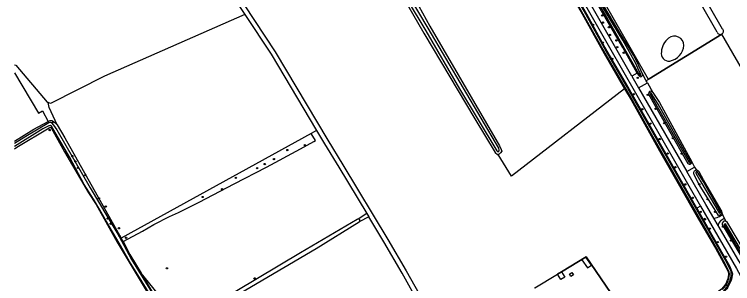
# Model space of a CAD drawing. Extents: x 140000 to 143000, y 403500 to 406000.
# Drawn here: x 140000 to 140448.3, y 404486.5 to 404654.9 of the extents above; entities that cross this region are included whole.
import ezdxf

# ---------------------------------------------------------------- set-up
doc = ezdxf.new("R2010")
doc.units = 0
for name, color, linetype in [('gg-afsc-erfafscheiding', 7, 'Continuous'), ('gg-afsc-hekwerk', 7, 'Continuous'), ('gg-bbg-gedigitaliseerde bijgebouw', 7, 'Continuous'), ('gg-bbg-luifel en loopbrug', 7, 'Continuous'), ('gg-bbg-overig bouwwerk', 7, 'Continuous'), ('gg-knt-bronhoudergrens', 7, 'Continuous'), ('gg-knt-verharding', 7, 'Continuous'), ('gg-knt-verharding nz', 7, 'Continuous'), ('gg-kntw-bovenkant insteek waterloop', 7, 'Continuous'), ('gg-kntw-waterlijn', 7, 'Continuous'), ('gt-grn-groengrens', 7, 'Continuous'), ('gt-grn-weggrens', 7, 'Continuous'), ('gt-symb-boom', 7, 'Continuous'), ('gt-symb-lichtmast', 7, 'Continuous')]:
    doc.layers.add(name, color=color, linetype=linetype)

# ---------------------------------------------------------------- blocks, each defined once
blk = doc.blocks.new('gt0-BOOM')
at = {"layer": 'gt-symb-boom'}
for radius in [0.4, 0.2]:
    blk.add_circle((0, 0), radius, dxfattribs=at)
blk = doc.blocks.new('gt0-LMAST')
at = {"layer": 'gt-symb-lichtmast'}
for p, q in [((-0.18, 0.17), (-0.45, 0.44)), ((-0.01, 0.25), (-0.01, 0.62)), ((0.17, 0.17), (0.44, 0.44)), ((-0.26, 0), (-0.63, 0)), ((-0.18, -0.18), (-0.45, -0.45)), ((-0.01, -0.25), (-0.01, -0.63)), ((0.44, -0.45), (0.17, -0.18)), ((0.24, 0), (0.62, 0))]:
    blk.add_line(p, q, dxfattribs=at)
blk.add_circle((-0.01, 0), 0.25, dxfattribs=at)

msp = doc.modelspace()

# ---------------------------------------------------------------- linework, layer by layer
at = {"layer": 'gg-afsc-erfafscheiding'}
for p, q in [((140395.71, 404614.2), (140394.35, 404613.32)), ((140395.07, 404612.04), (140394.35, 404613.32)), ((140395.07, 404612.04), (140398.54, 404605.92)), ((140424.55, 404559.41), (140425.64, 404557.4)), ((140441.55, 404530.68), (140441.87, 404529.76)), ((140443.02, 404527.36), (140443.94, 404525.55))]:
    msp.add_line(p, q, dxfattribs=at)
for points in [[(140422.68, 404563.13), (140423.23, 404561.83), (140424.55, 404559.41)], [(140324.81, 404483.78), (140324.74, 404483.92), (140338.93, 404492.44)]]:
    msp.add_lwpolyline(points, dxfattribs=at)
at = {"layer": 'gg-afsc-hekwerk'}
for p, q in [((140396.17, 404614.5), (140441.46, 404642.39)), ((140324.74, 404483.92), (140338.93, 404492.44)), ((140338.93, 404492.44), (140341.5, 404493.98))]:
    msp.add_line(p, q, dxfattribs=at)
msp.add_lwpolyline([(140341.5, 404493.98), (140356.78, 404503.17), (140375.26, 404476.33)], dxfattribs=at)
at = {"layer": 'gg-bbg-gedigitaliseerde bijgebouw'}
msp.add_lwpolyline([(140346.35, 404492.54), (140347.97, 404493.57), (140349, 404491.95), (140347.38, 404490.92), (140346.35, 404492.54)], dxfattribs=at)
at = {"layer": 'gg-bbg-luifel en loopbrug'}
msp.add_line((140341.5, 404493.98), (140338.93, 404492.44), dxfattribs=at)
msp.add_lwpolyline([(140341.5, 404493.98), (140343.56, 404490.55), (140340.99, 404489.01), (140338.93, 404492.44)], dxfattribs=at)
at = {"layer": 'gg-bbg-overig bouwwerk'}
msp.add_lwpolyline([(140357.61, 404496.33), (140360.08, 404498.03), (140356.67, 404502.99), (140354.19, 404501.3), (140357.61, 404496.33)], dxfattribs=at)
at = {"layer": 'gg-knt-bronhoudergrens'}
for p, q in [((140395.71, 404614.2), (140311.14, 404762.64)), ((140188.49, 404582.24), (140185.13, 404580.39)), ((140185.13, 404580.39), (140066.73, 404515))]:
    msp.add_line(p, q, dxfattribs=at)
for points in [[(140086.68, 404737.35), (140110.31, 404705.06), (140136.87, 404670.73), (140162.81, 404631.48), (140195.57, 404576.19), (140205.04, 404560.79), (140233.17, 404514.21), (140244.54, 404494.47), (140255.3, 404475.3), (140265.8, 404457.3), (140274.81, 404442.14), (140283.84, 404426.12), (140294.25, 404408.46), (140307.48, 404386.5)], [(140441.46, 404642.39), (140396.17, 404614.5), (140395.71, 404614.2)], [(140067.98, 404512.77), (140079.95, 404519.33), (140087.02, 404523.41), (140096.73, 404528.56), (140102.35, 404531.06), (140115.23, 404537.5), (140137.15, 404548.84), (140157.29, 404559.41), (140178.48, 404570.76), (140186.89, 404575.37), (140187.95, 404575.9), (140185.13, 404580.39)]]:
    msp.add_lwpolyline(points, dxfattribs=at)
at = {"layer": 'gg-knt-verharding'}
for p, q in [((140506.32, 404530.26), (140441.46, 404642.39)), ((140385.43, 404616.2), (140389.62, 404608.91)), ((140389.62, 404608.91), (140419.69, 404556.62)), ((140441.87, 404529.76), (140443.02, 404527.36))]:
    msp.add_line(p, q, dxfattribs=at)
for points in [[(140315.85, 404731.72), (140371.43, 404634.06), (140428.2, 404534.96)], [(140385.43, 404616.2), (140375.32, 404633.79), (140320.04, 404730.7)], [(140436.52, 404527.51), (140431.6, 404535.89), (140419.69, 404556.62)], [(140428.2, 404534.96), (140450.72, 404496.07), (140453.18, 404491.45)], [(140436.52, 404527.51), (140438.58, 404527.9), (140439.77, 404528.39), (140440.02, 404528.49), (140441.87, 404529.76)], [(140439.28, 404522.82), (140439.93, 404524.59), (140441.14, 404526.06), (140441.2, 404526.11), (140443.02, 404527.36)], [(140457.43, 404493.78), (140455.89, 404495.28), (140454.59, 404496.99), (140452.17, 404500.86), (140439.28, 404522.82)], [(140394.81, 404448.16), (140392.8, 404450.66), (140381.4, 404466.89), (140375.26, 404476.33), (140356.78, 404503.17), (140341.5, 404493.98)]]:
    msp.add_lwpolyline(points, dxfattribs=at)
msp.add_arc((140441.02, 404485.97), 13.61, 298.4785, 15.9057, dxfattribs=at)
at = {"layer": 'gg-knt-verharding nz'}
msp.add_line((140439.28, 404522.82), (140436.52, 404527.51), dxfattribs=at)
at = {"layer": 'gg-kntw-bovenkant insteek waterloop'}
msp.add_line((140067.98, 404512.77), (140066.73, 404515), dxfattribs=at)
for points in [[(140442.04, 404645.58), (140335.94, 404830.98), (140271.07, 404946.74)], [(140438.67, 404643.61), (140387.31, 404733.8), (140354.13, 404792.19)], [(140187.6, 404761.63), (140215.62, 404712.61), (140255.48, 404643.05), (140287.3, 404589.57), (140300.13, 404568.51), (140301.49, 404567.23), (140301.93, 404567.32)], [(140388.6, 404618.02), (140379.67, 404634.16), (140365.68, 404658.45), (140349.61, 404686.04), (140335.6, 404710.85), (140328.16, 404724.15), (140324.67, 404730.75), (140323.82, 404732.13)], [(140392.12, 404617.25), (140388.44, 404625.36), (140386.36, 404629.4), (140377.34, 404644.38), (140356.59, 404679.29), (140330.03, 404726.24), (140326.73, 404731.7), (140325.47, 404733.44)], [(140312.21, 404728.05), (140312.18, 404727.65), (140319.98, 404715.03), (140338.35, 404682.93), (140354.32, 404655.19), (140368.02, 404630.46), (140380.88, 404608.33)], [(140425.86, 404533.65), (140408.47, 404564.52), (140394.24, 404589.46), (140381.38, 404612.25), (140368.52, 404634.28), (140357.25, 404655.04), (140333, 404697.74), (140321.59, 404716.82), (140314.67, 404728.77), (140314.26, 404729.04), (140313.49, 404728.99), (140312.97, 404728.86), (140312.44, 404728.41), (140312.22, 404728.17), (140312.21, 404728.05)], [(140247.77, 404668.46), (140259.37, 404647.38), (140302.77, 404572.58), (140303.79, 404570.47), (140304.12, 404569.33), (140303.38, 404568.24), (140302.52, 404567.44), (140301.93, 404567.32)], [(140388.6, 404618.02), (140389.53, 404616.78), (140390.32, 404616.05), (140390.71, 404615.8), (140391.47, 404616.09), (140391.99, 404616.58), (140392.12, 404617.25)], [(140380.88, 404608.33), (140384.88, 404601.47), (140402.68, 404569.6), (140414.27, 404549.04), (140427.04, 404526.72), (140437.65, 404508.7), (140445.33, 404494.51), (140445.58, 404493.86), (140445.75, 404493.18), (140445.7, 404492.04), (140445.57, 404491.01), (140445.19, 404489.62), (140444.7, 404488.13), (140444.19, 404486.87), (140443.42, 404485.49), (140441.29, 404483.16), (140439.59, 404481.71), (140434.87, 404477.89), (140431.82, 404475.62), (140420.11, 404466.65)], [(140398.54, 404605.92), (140397.62, 404606.66), (140396.93, 404606.75), (140396.39, 404606.53), (140395.92, 404606.03), (140395.73, 404604.93), (140420.37, 404561.71)], [(140398.54, 404605.92), (140402.63, 404599.66), (140420.55, 404566.87), (140422.67, 404563.17), (140422.68, 404563.13)], [(140000, 404575.56), (140012.15, 404583.05), (140021.16, 404587.96)], [(140021.16, 404587.96), (140022.29, 404588.58), (140023.46, 404588.53), (140024.49, 404587.89), (140026.81, 404585.72)], [(140026.81, 404585.72), (140031.46, 404577.68), (140066.73, 404515)], [(140000, 404570.83), (140001.6, 404571.79), (140021.68, 404584.01), (140022.39, 404584.24), (140022.92, 404583.93), (140031.36, 404569.01), (140046.29, 404543.32), (140051.06, 404535.89), (140064.26, 404512.41), (140079.19, 404487.4), (140089.86, 404469.4), (140095.67, 404460.05), (140105.29, 404445.08), (140108.52, 404439.64), (140112.5, 404432.45), (140123.59, 404413.29), (140136.64, 404391.18), (140139.4, 404385.56)], [(140441.55, 404530.68), (140441.02, 404529.76), (140440.04, 404529.07), (140439.44, 404529.02), (140427.43, 404548.58), (140424.25, 404554.54)], [(140441.55, 404530.68), (140441.65, 404531.39), (140430.17, 404551.31), (140427.34, 404556.38)], [(140425.86, 404533.65), (140435.18, 404517.11), (140446.24, 404497.74), (140447.23, 404495.66), (140447.85, 404493.97), (140448.09, 404492.74), (140448.06, 404491.69), (140447.54, 404489.38), (140447.1, 404488.01), (140446.62, 404486.9), (140445.96, 404485.52), (140445.3, 404484.36), (140444.55, 404483.18), (140443.91, 404482.42), (140443.24, 404481.82), (140441.3, 404480.26), (140421.26, 404465.68), (140420.76, 404465.41), (140420.29, 404465.5), (140420.01, 404465.76), (140419.92, 404466.15), (140420.11, 404466.65)], [(140101.01, 404456.54), (140124.22, 404470.82), (140188.34, 404508.42), (140215.22, 404525.11)], [(140213.92, 404526.55), (140178.63, 404505.76), (140124.8, 404473.76), (140117.74, 404469.82)], [(140443.94, 404525.55), (140443.7, 404525.6), (140442.87, 404525.51), (140442.44, 404525.11), (140441.67, 404524.29), (140441.68, 404523.24), (140442.89, 404521.38), (140457.35, 404497.13), (140457.97, 404496.86), (140459.02, 404496.87), (140459.76, 404497.41), (140460.25, 404497.93), (140460.37, 404498.99)], [(140443.94, 404525.55), (140444.4, 404525.44), (140458.59, 404501.69), (140460.37, 404498.99)], [(140067.98, 404512.77), (140072, 404504.78), (140079.08, 404493.12)], [(140099.25, 404459.5), (140096.07, 404465.15), (140079.08, 404493.12)]]:
    msp.add_lwpolyline(points, dxfattribs=at)
for centre, radius, start, end in [((140440.57, 404644.24), 2, 295.7593, 42.3778), ((140416.2, 404630.37), 12.47, 129.6518, 174.8155), ((140411.92, 404635.34), 5.91, 0.4065, 128.4228), ((140440.57, 404644.24), 2, 198.2875, 295.7159), ((140406.96, 404636.38), 10.91, 281.0132, 354.7827), ((140408.45, 404630.42), 4.79, 167.0585, 277.1481), ((140421.41, 404562.62), 1.38, 221.3098, 21.8138), ((140425.71, 404555.59), 1.81, 92.2964, 215.8295), ((140425.71, 404555.59), 1.81, 25.8819, 92.2701), ((140214.7, 404525.94), 0.988, 101.2897, 141.8156), ((140214.69, 404525.94), 0.986, 49.945, 101.0682), ((140214.7, 404525.94), 0.984, 301.9557, 49.9807)]:
    msp.add_arc(centre, radius, start, end, dxfattribs=at)
at = {"layer": 'gg-kntw-waterlijn'}
for points in [[(140324.31, 404732.37), (140325.15, 404730.66), (140328.69, 404724.75), (140341.68, 404701.67), (140352.64, 404682.05), (140363.42, 404663.94), (140374.6, 404644.35), (140389.5, 404617.8), (140390.16, 404616.99), (140390.56, 404616.62), (140390.72, 404616.6), (140391.09, 404616.87), (140391.05, 404617.15), (140389.06, 404621.22), (140387.78, 404624.07), (140379.64, 404638.74), (140369.68, 404655.15), (140351.15, 404687.56), (140329.63, 404725.8), (140326.29, 404731.37), (140325.14, 404732.86)], [(140366.34, 404634.64), (140349.45, 404665.12), (140322.79, 404711.62), (140313.33, 404727.38)], [(140314.46, 404727.94), (140326.3, 404707.61), (140356.46, 404655.11), (140369.33, 404631.57), (140382.68, 404608.72), (140424.78, 404534.26), (140443.74, 404500.91), (140447.27, 404494.14)], [(140234.13, 404682.47), (140256.75, 404644.46), (140277.82, 404608.22), (140301.15, 404569.54), (140301.83, 404568.96), (140302.39, 404569.38), (140302.57, 404569.93), (140302.33, 404571.16), (140258.32, 404646.21), (140231.61, 404691.32)], [(140446.17, 404493.8), (140444.24, 404497.73), (140438.32, 404508.49), (140396.06, 404582.87), (140383.83, 404604.57), (140366.34, 404634.64)], [(140422.07, 404562.73), (140401.69, 404598.6), (140397.43, 404605.51), (140396.99, 404605.92), (140396.82, 404605.8), (140396.63, 404605.42), (140396.98, 404604.6), (140421.23, 404562.19)], [(140000, 404574.32), (140007.18, 404578.78), (140021.45, 404587.15), (140022.38, 404587.37), (140022.99, 404587.16), (140024.47, 404585.64), (140026.4, 404582.58), (140047.33, 404546.37), (140058.33, 404527.8), (140065.19, 404516.46), (140073.04, 404501.68), (140084.56, 404482.98), (140095.43, 404464.43), (140103.07, 404451.63), (140111.2, 404437.49), (140118.7, 404424.34), (140128.06, 404408.99), (140137.68, 404392.86), (140141.78, 404385.66)], [(140139.98, 404384.74), (140140.42, 404385.84), (140128.61, 404406.31), (140115.61, 404427.98), (140107.79, 404441.79), (140105.18, 404446.23), (140101.89, 404451.35), (140094.63, 404463.54), (140086.3, 404477.2), (140079.86, 404487.68), (140071.89, 404500.45), (140065.4, 404511.89), (140059.19, 404522.47), (140053.43, 404532.72), (140049.47, 404539.36), (140043.66, 404548.49), (140034.52, 404565.33), (140025.54, 404581.03), (140023.16, 404584.92), (140022.47, 404585.43), (140021.61, 404585.24), (140017.78, 404583.22), (140000, 404572.14)], [(140425.39, 404555.57), (140428.52, 404550.21), (140439.76, 404530.75), (140440.24, 404530.61), (140440.68, 404530.75), (140440.99, 404531.08), (140429.82, 404550.47), (140426.39, 404556.3)], [(140443.22, 404523.65), (140443.01, 404523.48), (140443.05, 404523.26), (140457.4, 404498.44), (140458.13, 404497.57), (140459.02, 404497.73), (140459.23, 404497.9), (140443.86, 404523.8), (140443.79, 404523.86), (140443.22, 404523.65)]]:
    msp.add_lwpolyline(points, dxfattribs=at)
for centre, radius, start, end in [((140421.61, 404562.53), 0.505, 221.5448, 24.243), ((140425.94, 404555.87), 0.624, 44.1425, 208.3004), ((140436.19, 404492.33), 10.08, 336.8946, 8.3879), ((140436.85, 404492.44), 10.56, 335.8915, 9.2514), ((140426.92, 404496.21), 20.14, 318.2966, 337.0885), ((140431.49, 404493.43), 15.91, 314.1558, 340.5312)]:
    msp.add_arc(centre, radius, start, end, dxfattribs=at)
at = {"layer": 'gt-grn-groengrens'}
for p, q in [((140441.43, 404642.44), (140441.46, 404642.39)), ((140394.35, 404613.32), (140392.12, 404617.25)), ((140219.97, 404530.27), (140214.5, 404526.91)), ((140221.14, 404528.33), (140215.22, 404525.11)), ((140219.97, 404530.27), (140221.14, 404528.33))]:
    msp.add_line(p, q, dxfattribs=at)
for points in [[(140084.26, 404735.58), (140107.91, 404703.26), (140134.43, 404668.98), (140143.82, 404654.77)], [(140143.82, 404654.77), (140056.15, 404616.29), (140022.49, 404599.14), (140021.09, 404599.69)], [(140143.82, 404654.77), (140160.26, 404629.89), (140188.49, 404582.24)], [(140000, 404623.28), (140000.92, 404623.16), (140020.54, 404599.9), (140021.09, 404599.69)], [(140000, 404618.27), (140014.96, 404593.16), (140017.56, 404594.59), (140021.16, 404587.96)], [(140380.88, 404608.33), (140310.18, 404553.74), (140301.93, 404567.32)], [(140026.81, 404585.72), (140021.63, 404596.56), (140021.09, 404599.69)], [(140188.49, 404582.24), (140193.47, 404573.84), (140202.46, 404559.25), (140219.97, 404530.27)], [(140273.91, 404437.63), (140272.21, 404440.63), (140263.22, 404455.78), (140252.7, 404473.82), (140241.93, 404492.98), (140230.59, 404512.68), (140221.14, 404528.33)], [(140117.74, 404469.82), (140113.89, 404471.38), (140098.55, 404465.3), (140091.8, 404477.47), (140079.08, 404493.12)]]:
    msp.add_lwpolyline(points, dxfattribs=at)
at = {"layer": 'gt-grn-weggrens'}
for p, q in [((140388.6, 404618.02), (140385.43, 404616.2)), ((140389.62, 404608.91), (140395.07, 404612.04)), ((140419.69, 404556.62), (140424.55, 404559.41)), ((140428.2, 404534.96), (140425.86, 404533.65))]:
    msp.add_line(p, q, dxfattribs=at)

# ---------------------------------------------------------------- block references
at = {"layer": 'gt-symb-boom'}
for p in [(140366.9, 404654.18), (140361.24, 404648.25), (140367.31, 404649.7), (140371.05, 404646.76), (140371.67, 404641.99), (140367.26, 404637.15), (140375.74, 404638.55), (140376.28, 404634.32), (140380.33, 404630.86), (140373.12, 404627.07), (140389.01, 404615.16), (140386.62, 404604.91), (140395.29, 404604.53), (140391.86, 404595.52), (140400.21, 404595.82), (140024.24, 404587.35), (140396.95, 404586.52), (140405.58, 404586.88), (140022.04, 404582.53), (140402.77, 404576.88), (140410.98, 404577.52), (140181.3, 404573.13), (140170.35, 404570.01), (140407.68, 404567.89), (140416.44, 404567.77), (140036.15, 404566.23), (140038.12, 404562.91), (140161.98, 404564.39), (140039.78, 404558.88), (140151.51, 404558.74), (140156.25, 404561.25), (140412.57, 404559.26), (140044.25, 404554.36), (140138.24, 404552.59), (140129.61, 404545.57), (140418.76, 404548.52), (140427.43, 404548.65), (140117.52, 404540.67), (140052.82, 404539.82), (140423.41, 404540.22), (140432.55, 404539.39), (140057.02, 404534.7), (140437.26, 404531.42), (140058.1, 404527.24), (140428.39, 404531.39), (140060.16, 404523.96), (140065.24, 404521.11), (140434.06, 404520.89), (140442.29, 404522.19), (140065.72, 404516.16), (140069.71, 404515.19), (140447.17, 404513.49), (140439.05, 404512.53), (140444.15, 404503.36), (140095.2, 404496.09), (140149.9, 404489.78)]:
    msp.add_blockref('gt0-BOOM', p, dxfattribs=at)
at = {"layer": 'gt-symb-lichtmast'}
msp.add_blockref('gt0-LMAST', (140431.05, 404526.79), dxfattribs=at)

doc.saveas('drawing.dxf')
